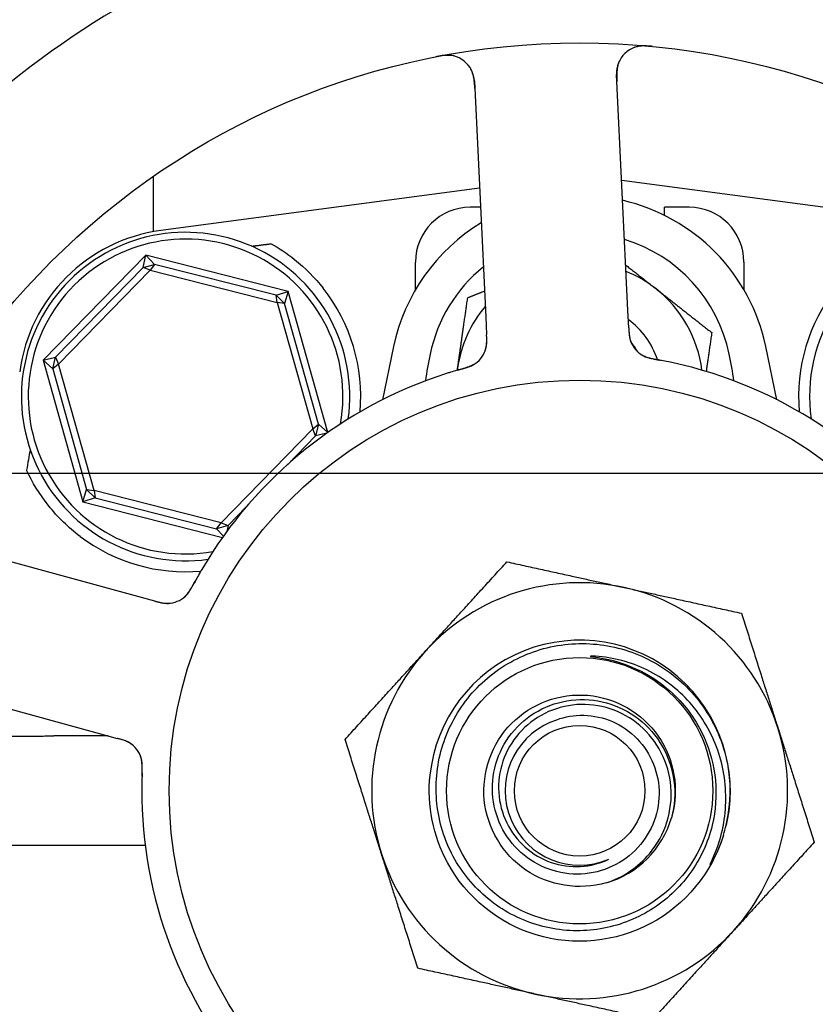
# Model space of a CAD drawing. Header units: inches. Extents: x 36 to 1719, y -84 to 1122.
# Tile 536 of 550: x 1038.83 to 1040.65, y 893.78 to 896.03. Entities that reach past the tile are written whole.
import ezdxf

# ---------------------------------------------------------------- set-up
doc = ezdxf.new("R2010")
doc.units = ezdxf.units.IN
doc.header["$LTSCALE"] = 48
doc.header["$MEASUREMENT"] = 0
doc.layers.add('Dimension (ANSI)', color=7, linetype='Continuous', lineweight=25)
doc.layers.add('Visible (ANSI)', color=7, linetype='Continuous', lineweight=30)
doc.styles.add('Note Text (ANSI)', font='tahoma.ttf')
doc.dimstyles.new('Architectural (ANSI)', dxfattribs={"dimscale": 48, "dimtxt": 0.125, "dimasz": 0.098425, "dimexe": 0.125, "dimexo": 0.0625, "dimgap": 0.031496, "dimtad": 0, "dimtih": 1, "dimtoh": 1, "dimdec": 4, "dimrnd": 1e-08, "dimzin": 3, "dimdsep": 46, "dimlunit": 4, "dimtxsty": 'Note Text (ANSI)', "dimcen": 0.09, "dimdle": 0.393701, "dimclrd": 256, "dimclre": 256, "dimclrt": 256, "dimadec": 0, "dimazin": 3, "dimtfac": 0.96, "dimtofl": 0, "dimtmove": 0, "dimatfit": 3, "dimfxl": 1, "dimfrac": 2, "dimtolj": 1, "dimtzin": 12, "dimlwd": -1, "dimlwe": -1, "dimarcsym": 0})

# ---------------------------------------------------------------- blocks, each defined once
blk = doc.blocks.new('*D17')
at = {"layer": 'Defpoints', "color": 0, "transparency": 16777216}
for p in [(1025.9177, 894.9914), (1025.9177, 762.9914), (1114.1195, 762.9914)]:
    blk.add_point(p, dxfattribs=at)
at = {"layer": 'Dimension (ANSI)', "transparency": 16777216}
for p, q in [((1028.9177, 894.9914), (1120.1195, 894.9914)), ((1114.1195, 890.267), (1114.1195, 833.6261)), ((1114.1195, 767.7158), (1114.1195, 824.3567)), ((1028.9177, 762.9914), (1120.1195, 762.9914))]:
    blk.add_line(p, q, dxfattribs=at)
for points in [[(1113.3321, 890.267), (1114.9069, 890.267), (1114.1195, 894.9914)], [(1113.3321, 767.7158), (1114.9069, 767.7158), (1114.1195, 762.9914)]]:
    blk.add_solid(points, dxfattribs=at)
at = {"layer": 'Dimension (ANSI)', "transparency": 16777216, "insert": (1104.0215, 832.1143), "char_height": 6, "attachment_point": 1, "style": 'Note Text (ANSI)'}
blk.add_mtext('\\A1;11\'-0"', dxfattribs=at)

msp = doc.modelspace()

# ---------------------------------------------------------------- linework, layer by layer
at = {"layer": 'Visible (ANSI)'}
for p, q in [((1039.86801, 895.8863), (1039.89381, 895.34759)), ((1040.21844, 895.36314), (1040.19264, 895.90185)), ((1039.13452, 895.66903), (1039.13452, 895.54262)), ((1041.06493, 895.5453), (1040.20423, 895.65987)), ((1039.8797, 895.64222), (1039.15161, 895.5453)), ((1039.88179, 895.59858), (1039.85827, 895.59858)), ((1040.30202, 895.58003), (1040.30202, 895.59858)), ((1040.35827, 895.59858), (1040.30202, 895.59858)), ((1039.11741, 895.48945), (1038.88307, 895.24923)), ((1039.11138, 895.46089), (1039.11741, 895.48945)), ((1039.11741, 895.48945), (1039.13743, 895.46822)), ((1039.44261, 895.40661), (1039.11741, 895.48945)), ((1039.11138, 895.46089), (1038.91147, 895.25596)), ((1038.91804, 895.24032), (1039.12718, 895.45471)), ((1039.11138, 895.46089), (1039.13743, 895.46822)), ((1039.12718, 895.45471), (1039.11138, 895.46089)), ((1039.13743, 895.46822), (1039.12718, 895.45471)), ((1039.12718, 895.45471), (1039.41741, 895.38078)), ((1039.41487, 895.39756), (1039.13743, 895.46822)), ((1039.73327, 895.41037), (1039.73327, 895.47358)), ((1040.48327, 895.47358), (1040.48327, 895.41037)), ((1039.41487, 895.39756), (1039.44261, 895.40661)), ((1039.41487, 895.39756), (1039.43424, 895.37866)), ((1039.41741, 895.38078), (1039.41487, 895.39756)), ((1039.44261, 895.40661), (1039.43424, 895.37866)), ((1039.53321, 895.08451), (1039.44261, 895.40661)), ((1039.43424, 895.37866), (1039.41741, 895.38078)), ((1039.41741, 895.38078), (1039.49851, 895.09247)), ((1039.51176, 895.10306), (1039.43424, 895.37866)), ((1040.22034, 895.3233), (1040.21844, 895.36314)), ((1039.89381, 895.34759), (1039.89572, 895.30773)), ((1039.68336, 895.28095), (1039.65768, 895.15913)), ((1040.55886, 895.15913), (1040.53319, 895.28095)), ((1038.88307, 895.24923), (1038.91147, 895.25596)), ((1038.90479, 895.22974), (1038.91147, 895.25596)), ((1038.91147, 895.25596), (1038.91804, 895.24032)), ((1038.90479, 895.22974), (1038.88307, 895.24923)), ((1038.88307, 895.24923), (1038.97394, 894.92618)), ((1038.91804, 895.24032), (1038.90479, 895.22974)), ((1038.90479, 895.22974), (1038.9823, 894.95414)), ((1038.99913, 894.95201), (1038.91804, 895.24032)), ((1039.49851, 895.09247), (1039.51176, 895.10306)), ((1039.51176, 895.10306), (1039.50508, 895.07683)), ((1039.51176, 895.10306), (1039.53277, 895.0842)), ((1039.49851, 895.09247), (1039.28937, 894.87809)), ((1039.4415, 895.01166), (1039.50508, 895.07683)), ((1039.50508, 895.07683), (1039.49851, 895.09247)), ((1039.53106, 895.08299), (1039.50508, 895.07683)), ((1038.97394, 894.92618), (1038.9823, 894.95414)), ((1038.9823, 894.95414), (1038.99913, 894.95201)), ((1039.00168, 894.93524), (1038.9823, 894.95414)), ((1038.99913, 894.95201), (1039.00168, 894.93524)), ((1039.28937, 894.87809), (1038.99913, 894.95201)), ((1039.00168, 894.93524), (1038.97394, 894.92618)), ((1038.97394, 894.92618), (1039.29266, 894.845)), ((1039.00168, 894.93524), (1039.27911, 894.86457)), ((1039.30516, 894.8719), (1039.34672, 894.9145)), ((1039.27911, 894.86457), (1039.28937, 894.87809)), ((1039.30516, 894.8719), (1039.27911, 894.86457)), ((1039.28937, 894.87809), (1039.30516, 894.8719)), ((1039.30516, 894.8719), (1039.30231, 894.85836)), ((1039.09926, 894.71008), (1038.57894, 894.85201)), ((1039.29478, 894.84797), (1039.27911, 894.86457)), ((1039.13773, 894.69958), (1039.09926, 894.71008)), ((1038.49341, 894.53847), (1039.01373, 894.39654)), ((1039.01373, 894.39654), (1039.05223, 894.38603)), ((1038.70202, 894.3914), (1038.87563, 894.3914)), ((1039.03155, 894.39168), (1038.90773, 894.39168)), ((1038.87563, 894.1414), (1038.70202, 894.1414)), ((1039.11615, 894.14112), (1038.90773, 894.14112))]:
    msp.add_line(p, q, dxfattribs=at)
for radius in [1.7075, 0.9375, 0.30408, 0.14917]:
    msp.add_circle((1040.10827, 894.2664), radius, dxfattribs=at)
for centre, radius, start, end in [((1040.10827, 894.2664), 2.075, 30.99965, 82.48395), ((1040.10827, 894.2664), 2.075, 102.99965, 154.48395), ((1040.25507, 895.90484), 0.0625, 84.88035, 182.7418), ((1039.80558, 895.88331), 0.0625, 2.7418, 100.60325), ((1040.10827, 895.1914), 0.43425, 11.9007, 76.93978), ((1039.85827, 895.47358), 0.125, 90, 180), ((1040.35827, 895.47358), 0.125, 0, 90), ((1039.2011, 895.17358), 0.375, 97.58266, 172.41734), ((1040.10827, 895.1914), 0.43425, 121.17296, 168.0993), ((1039.20827, 895.1664), 0.375, 352.17396, 277.82604), ((1039.20827, 895.1664), 0.35938, 350.02465, 279.97535), ((1040.10827, 895.1914), 0.34909, 11.9007, 72.94151), ((1041.00827, 895.1664), 0.375, 306.768, 187.82604), ((1040.10827, 895.1914), 0.34909, 129.05816, 168.0993), ((1040.10827, 895.1914), 0.2815, 51.86636, 67.90218), ((1039.20827, 895.1664), 0.4, 355.00108, 38.18136), ((1040.10827, 895.1914), 0.2815, 7.18473, 51.86636), ((1041.00827, 895.1664), 0.4, 141.81864, 184.99892), ((1040.10827, 895.1914), 0.2815, 140.00252, 171.86636), ((1040.10827, 895.1914), 0.18733, 18.39093, 53.59902), ((1039.83386, 895.29285), 0.0625, 305.2706, 346.30345), ((1040.28334, 895.31438), 0.0625, 200.31583, 240.22862), ((1040.10827, 895.1914), 0.1535, 30.06048, 40.05875), ((1040.10827, 895.1914), 0.2815, 171.86636, 172.81527), ((1040.10827, 894.2664), 1, 35.83299, 77.65061), ((1040.10827, 894.2664), 1, 107.83299, 149.65061), ((1039.20827, 895.1664), 0.4, 232.97261, 274.99892), ((1040.10827, 894.2664), 0.475, 77.64769, 137.64769), ((1040.10827, 894.2664), 0.475, 17.64769, 77.64769), ((1039.16569, 894.75674), 0.0625, 272.31583, 312.22862), ((1040.10827, 894.2664), 0.34375, 346.81176, 174.08625), ((1040.10827, 894.2664), 0.34375, 346.81176, 174.08625), ((1040.10827, 894.2664), 0.475, 137.64769, 197.64769), ((1040.10827, 894.2664), 0.17, 112.97308, 292.97308), ((1040.10827, 894.2664), 0.475, 317.64769, 17.64769), ((1039.04726, 894.3226), 0.0625, 17.2706, 58.30345), ((1040.10827, 894.2664), 1, 179.83299, 221.65061), ((1040.10827, 894.2664), 0.21875, 286.09118, 343.65421), ((1040.10827, 894.2664), 0.34375, 342.85926, 346.81176), ((1040.10827, 894.2664), 0.475, 197.64769, 257.64769), ((1040.10827, 894.2664), 0.475, 257.64769, 317.64769)]:
    msp.add_arc(centre, radius, start, end, dxfattribs=at)
msp.add_ellipse((1038.61032, 892.15657), major_axis=(0.57653, 4.33091), ratio=0.0429148, start_param=0.8462542, end_param=0.8607442, dxfattribs=at)
for points, knots in [([(1040.27491, 895.96575), (1040.27409, 895.96583), (1040.27329, 895.96591), (1040.26988, 895.96623), (1040.26718, 895.96645), (1040.26218, 895.96673), (1040.25988, 895.9668), (1040.25486, 895.96684), (1040.25208, 895.96675), (1040.24766, 895.96644), (1040.24586, 895.96625), (1040.24249, 895.96578), (1040.24092, 895.96549), (1040.23784, 895.96481), (1040.23635, 895.96441), (1040.23454, 895.96385), (1040.23401, 895.96367), (1040.23359, 895.96353)], [0, 0, 0, 0, 0.00673636, 0.00673636, 0.02806078, 0.02806078, 0.0453371, 0.0453371, 0.06652159, 0.06652159, 0.08352225, 0.08352225, 0.101589, 0.101589, 0.12223492, 0.12223492, 0.13206643, 0.13206643, 0.13206643, 0.13206643]), ([(1039.82124, 895.94382), (1039.82069, 895.94395), (1039.81999, 895.9441), (1039.81754, 895.94459), (1039.81558, 895.94489), (1039.81153, 895.94522), (1039.80972, 895.94531), (1039.80534, 895.94533), (1039.80262, 895.94523), (1039.7975, 895.94483), (1039.79505, 895.94456), (1039.79, 895.94387), (1039.78736, 895.94343), (1039.78321, 895.94267), (1039.78164, 895.94237), (1039.78004, 895.94205)], [0.10313051, 0.10313051, 0.10313051, 0.10313051, 0.11603194, 0.11603194, 0.14472132, 0.14472132, 0.16305353, 0.16305353, 0.18481803, 0.18481803, 0.20320409, 0.20320409, 0.22373688, 0.22373688, 0.23709216, 0.23709216, 0.23709216, 0.23709216]), ([(1040.19851, 895.93144), (1040.19824, 895.93083), (1040.19791, 895.93007), (1040.19666, 895.92693), (1040.19587, 895.92456), (1040.19432, 895.91784), (1040.19365, 895.91356), (1040.19303, 895.90521), (1040.19294, 895.90125), (1040.19302, 895.89536), (1040.19307, 895.89359), (1040.19322, 895.88971), (1040.19332, 895.88756), (1040.19342, 895.88545)], [0.11682073, 0.11682073, 0.11682073, 0.11682073, 0.13209763, 0.13209763, 0.17640845, 0.17640845, 0.22121697, 0.22121697, 0.25582457, 0.25582457, 0.27005755, 0.27005755, 0.2865375, 0.2865375, 0.2865375, 0.2865375]), ([(1039.8688, 895.86983), (1039.86877, 895.87045), (1039.86874, 895.87107), (1039.86864, 895.87311), (1039.86857, 895.87453), (1039.86818, 895.88128), (1039.86772, 895.88645), (1039.86653, 895.89455), (1039.86585, 895.89789), (1039.86363, 895.90618), (1039.8616, 895.91096), (1039.85993, 895.91414), (1039.85976, 895.91445), (1039.85961, 895.91473)], [0, 0, 0, 0, 0.00480624, 0.00480624, 0.01589597, 0.01589597, 0.05833406, 0.05833406, 0.09384639, 0.09384639, 0.15340885, 0.15340885, 0.16065924, 0.16065924, 0.16065924, 0.16065924]), ([(1039.40385, 895.51532), (1039.42168, 895.50533), (1039.4399, 895.49327), (1039.48129, 895.46033), (1039.50378, 895.43772), (1039.5227, 895.41366)], [0.52955844, 0.52955844, 0.52955844, 0.52955844, 0.6981502, 0.6981502, 0.92955653, 0.92955653, 0.92955653, 0.92955653]), ([(1040.22035, 895.32313), (1040.2204, 895.32217), (1040.22045, 895.32118), (1040.22054, 895.31928), (1040.22059, 895.31835), (1040.22074, 895.31564), (1040.22085, 895.31392), (1040.22106, 895.31114), (1040.22115, 895.31003), (1040.22157, 895.30583), (1040.22197, 895.3032), (1040.22275, 895.29922), (1040.22324, 895.29725), (1040.22414, 895.29435), (1040.22441, 895.29357), (1040.22482, 895.29243), (1040.22498, 895.29199), (1040.22506, 895.2918), (1040.22507, 895.29178), (1040.22507, 895.29178)], [0, 0, 0, 0, 0.00805947, 0.00805947, 0.01607833, 0.01607833, 0.0318321, 0.0318321, 0.04288224, 0.04288224, 0.07619177, 0.07619177, 0.108399, 0.108399, 0.12047641, 0.12047641, 0.12953115, 0.12953115, 0.13163232, 0.13163232, 0.13163232, 0.13163232]), ([(1039.89251, 895.27125), (1039.8926, 895.27152), (1039.8927, 895.2718), (1039.89307, 895.2729), (1039.89335, 895.27378), (1039.89407, 895.27633), (1039.89449, 895.27807), (1039.8955, 895.28332), (1039.8959, 895.28706), (1039.89618, 895.29384), (1039.89615, 895.29694), (1039.89606, 895.2999)], [0.094581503, 0.094581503, 0.094581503, 0.094581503, 0.09763667, 0.09763667, 0.105884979, 0.105884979, 0.120706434, 0.120706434, 0.149461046, 0.149461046, 0.17255876, 0.17255876, 0.17255876, 0.17255876]), ([(1039.89435, 895.27709), (1039.89435, 895.27709), (1039.89435, 895.2771), (1039.89435, 895.27713), (1039.89437, 895.2772), (1039.89445, 895.27752), (1039.89453, 895.27782), (1039.89486, 895.27926), (1039.89526, 895.28117), (1039.89563, 895.28388), (1039.89571, 895.28457), (1039.89611, 895.28839), (1039.89623, 895.29177), (1039.89613, 895.29771), (1039.89608, 895.29957), (1039.89596, 895.30248), (1039.89592, 895.30349), (1039.89582, 895.30555), (1039.89577, 895.30662), (1039.89572, 895.30766)], [0.05598665, 0.05598665, 0.05598665, 0.05598665, 0.056873, 0.056873, 0.06006969, 0.06006969, 0.06858048, 0.06858048, 0.09786866, 0.09786866, 0.10758076, 0.10758076, 0.14991048, 0.14991048, 0.16694481, 0.16694481, 0.17567446, 0.17567446, 0.18444701, 0.18444701, 0.18444701, 0.18444701]), ([(1040.22078, 895.315), (1040.22085, 895.31396), (1040.22093, 895.3129), (1040.22129, 895.30876), (1040.22168, 895.3056), (1040.22276, 895.2997), (1040.22346, 895.29689), (1040.22481, 895.29264), (1040.2254, 895.29105), (1040.22627, 895.28895), (1040.22654, 895.28832), (1040.22687, 895.28761), (1040.22693, 895.28748), (1040.22698, 895.28736)], [0.016833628, 0.016833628, 0.016833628, 0.016833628, 0.024996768, 0.024996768, 0.048690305, 0.048690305, 0.071674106, 0.071674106, 0.086017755, 0.086017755, 0.092484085, 0.092484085, 0.093980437, 0.093980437, 0.093980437, 0.093980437]), ([(1040.24693, 895.26358), (1040.24737, 895.26328), (1040.24783, 895.26297), (1040.24913, 895.26215), (1040.25003, 895.26161), (1040.25158, 895.26077), (1040.252, 895.26056), (1040.25366, 895.25972), (1040.25513, 895.25903), (1040.25835, 895.25772), (1040.25999, 895.2571), (1040.26311, 895.25605), (1040.26448, 895.25561), (1040.2684, 895.25445), (1040.2712, 895.25371), (1040.27645, 895.25246), (1040.27893, 895.25192), (1040.28459, 895.25076), (1040.28778, 895.25016), (1040.29174, 895.24942), (1040.29251, 895.24928), (1040.29327, 895.24914)], [0.13529989, 0.13529989, 0.13529989, 0.13529989, 0.15041637, 0.15041637, 0.17862377, 0.17862377, 0.18801437, 0.18801437, 0.21370501, 0.21370501, 0.23365387, 0.23365387, 0.24706173, 0.24706173, 0.26969876, 0.26969876, 0.28871805, 0.28871805, 0.31389266, 0.31389266, 0.3199487, 0.3199487, 0.3199487, 0.3199487]), ([(1040.25156, 895.26055), (1040.25156, 895.26055), (1040.25162, 895.26051), (1040.25196, 895.26032), (1040.25237, 895.26008), (1040.25353, 895.25947), (1040.25434, 895.25905), (1040.25689, 895.25785), (1040.25886, 895.25703), (1040.26259, 895.25572), (1040.2642, 895.25521), (1040.26717, 895.25438), (1040.26846, 895.25404), (1040.27192, 895.25319), (1040.27417, 895.2527), (1040.27884, 895.25177), (1040.2813, 895.25132), (1040.28421, 895.2508), (1040.28475, 895.2507), (1040.28529, 895.25061)], [0.07093315, 0.07093315, 0.07093315, 0.07093315, 0.07636583, 0.07636583, 0.08666451, 0.08666451, 0.09983228, 0.09983228, 0.12422953, 0.12422953, 0.14000404, 0.14000404, 0.15098747, 0.15098747, 0.16837574, 0.16837574, 0.18725582, 0.18725582, 0.19162474, 0.19162474, 0.19162474, 0.19162474]), ([(1040.32215, 895.24326), (1040.31276, 895.24531), (1040.30103, 895.24769), (1040.29142, 895.24948), (1040.28922, 895.24989), (1040.2872, 895.25026), (1040.28538, 895.25059)], [0, 0, 0, 0, 0.41999651, 0.41999651, 0.41999651, 0.51583384, 0.51583384, 0.51583384, 0.51583384]), ([(1039.83804, 895.22919), (1039.83035, 895.22702), (1039.81951, 895.22385), (1039.81003, 895.22089), (1039.80725, 895.22002), (1039.80457, 895.21917), (1039.80203, 895.21835)], [0.48416631, 0.48416631, 0.48416631, 0.48416631, 0.88318571, 0.88318571, 0.88318571, 1, 1, 1, 1]), ([(1039.83024, 895.22697), (1039.83338, 895.22788), (1039.8365, 895.22877), (1039.84222, 895.23048), (1039.84483, 895.23129), (1039.84967, 895.2329), (1039.85194, 895.23371), (1039.85563, 895.2351), (1039.85713, 895.2357), (1039.86039, 895.23706), (1039.86205, 895.23782), (1039.865, 895.23925), (1039.86627, 895.23993), (1039.86915, 895.24156), (1039.87054, 895.24246), (1039.8729, 895.24412), (1039.87394, 895.24492), (1039.8748, 895.24562)], [0, 0, 0, 0, 0.02532917, 0.02532917, 0.0459278, 0.0459278, 0.06431611, 0.06431611, 0.0780154, 0.0780154, 0.09688899, 0.09688899, 0.11755371, 0.11755371, 0.15067697, 0.15067697, 0.17984281, 0.17984281, 0.17984281, 0.17984281]), ([(1039.83805, 895.22919), (1039.83892, 895.22944), (1039.83978, 895.22968), (1039.84153, 895.23017), (1039.84241, 895.23042), (1039.84563, 895.23134), (1039.84802, 895.23206), (1039.85269, 895.23358), (1039.85501, 895.2344), (1039.85845, 895.23575), (1039.85973, 895.23628), (1039.86268, 895.23761), (1039.86422, 895.23838), (1039.86653, 895.23966), (1039.86743, 895.24019), (1039.86915, 895.24127), (1039.86995, 895.24182), (1039.87055, 895.24224), (1039.87065, 895.24231), (1039.87065, 895.24231)], [0, 0, 0, 0, 0.00712604, 0.00712604, 0.01419238, 0.01419238, 0.03284312, 0.03284312, 0.05207098, 0.05207098, 0.06472354, 0.06472354, 0.08419423, 0.08419423, 0.09866358, 0.09866358, 0.11516786, 0.11516786, 0.12167905, 0.12167905, 0.12167905, 0.12167905]), ([(1038.96739, 894.84706), (1038.94083, 894.86709), (1038.91592, 894.89139), (1038.8744, 894.94357), (1038.85784, 894.97149), (1038.84568, 894.99751), (1038.84544, 894.99802), (1038.8452, 894.99854)], [2.42631307, 2.42631307, 2.42631307, 2.42631307, 2.67966435, 2.67966435, 2.93613641, 2.93613641, 2.94128789, 2.94128789, 2.94128789, 2.94128789]), ([(1039.24531, 894.77167), (1039.24046, 894.76338), (1039.23457, 894.75296), (1039.2299, 894.74437), (1039.22883, 894.74241), (1039.22786, 894.7406), (1039.22698, 894.73897)], [0, 0, 0, 0, 0.41999651, 0.41999651, 0.41999651, 0.51583384, 0.51583384, 0.51583384, 0.51583384]), ([(1039.20275, 894.70642), (1039.20317, 894.70674), (1039.2036, 894.70709), (1039.20478, 894.70806), (1039.20558, 894.70876), (1039.20685, 894.70997), (1039.20719, 894.7103), (1039.2085, 894.71162), (1039.2096, 894.71281), (1039.21185, 894.71546), (1039.21294, 894.71683), (1039.21491, 894.71947), (1039.21575, 894.72064), (1039.21806, 894.72401), (1039.21963, 894.72645), (1039.22244, 894.73106), (1039.22372, 894.73325), (1039.22657, 894.73827), (1039.22813, 894.74112), (1039.23005, 894.74465), (1039.23043, 894.74534), (1039.2308, 894.74603)], [0.13529988, 0.13529988, 0.13529988, 0.13529988, 0.1504163, 0.1504163, 0.17862375, 0.17862375, 0.18801437, 0.18801437, 0.21370501, 0.21370501, 0.23365386, 0.23365386, 0.24706172, 0.24706172, 0.26969875, 0.26969875, 0.28871804, 0.28871804, 0.31389264, 0.31389264, 0.31994869, 0.31994869, 0.31994869, 0.31994869]), ([(1039.20706, 894.70988), (1039.20706, 894.70988), (1039.20711, 894.70993), (1039.2074, 894.71019), (1039.20775, 894.71051), (1039.2087, 894.71142), (1039.20934, 894.71206), (1039.21127, 894.71412), (1039.21266, 894.71574), (1039.21506, 894.71888), (1039.21604, 894.72025), (1039.21775, 894.72282), (1039.21848, 894.72394), (1039.22035, 894.72697), (1039.22151, 894.72896), (1039.22384, 894.73311), (1039.22502, 894.73531), (1039.22642, 894.73792), (1039.22668, 894.7384), (1039.22694, 894.73889)], [0.07093315, 0.07093315, 0.07093315, 0.07093315, 0.07636583, 0.07636583, 0.08666451, 0.08666451, 0.09983227, 0.09983227, 0.12422952, 0.12422952, 0.14000403, 0.14000403, 0.15098747, 0.15098747, 0.16837574, 0.16837574, 0.18725581, 0.18725581, 0.19162474, 0.19162474, 0.19162474, 0.19162474]), ([(1039.13789, 894.69954), (1039.13883, 894.69929), (1039.13978, 894.69903), (1039.14161, 894.69853), (1039.14251, 894.69829), (1039.14513, 894.69759), (1039.14681, 894.69716), (1039.14952, 894.69651), (1039.1506, 894.69626), (1039.15473, 894.69535), (1039.15735, 894.69492), (1039.16137, 894.69443), (1039.16341, 894.69429), (1039.16644, 894.69425), (1039.16726, 894.69426), (1039.16848, 894.6943), (1039.16894, 894.69432), (1039.16915, 894.69433), (1039.16917, 894.69434), (1039.16917, 894.69434)], [0, 0, 0, 0, 0.00805947, 0.00805947, 0.01607833, 0.01607833, 0.0318321, 0.0318321, 0.04288224, 0.04288224, 0.07619177, 0.07619177, 0.108399, 0.108399, 0.1204764, 0.1204764, 0.12953115, 0.12953115, 0.13163232, 0.13163232, 0.13163232, 0.13163232]), ([(1039.14576, 894.69744), (1039.14677, 894.69718), (1039.1478, 894.69693), (1039.15185, 894.69599), (1039.15498, 894.69539), (1039.16093, 894.69459), (1039.16381, 894.69438), (1039.16827, 894.69436), (1039.16996, 894.69442), (1039.17223, 894.6946), (1039.17292, 894.69467), (1039.17369, 894.69476), (1039.17383, 894.69478), (1039.17397, 894.69479)], [0.01683363, 0.01683363, 0.01683363, 0.01683363, 0.024996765, 0.024996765, 0.048690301, 0.048690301, 0.071674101, 0.071674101, 0.086017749, 0.086017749, 0.092484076, 0.092484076, 0.093980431, 0.093980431, 0.093980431, 0.093980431]), ([(1040.39229, 894.38866), (1040.40634, 894.35747), (1040.41513, 894.32416), (1040.42151, 894.25585), (1040.419, 894.2213), (1040.40132, 894.14816), (1040.38404, 894.11072), (1040.33598, 894.04433), (1040.30558, 894.01608), (1040.23546, 893.97263), (1040.19635, 893.95794), (1040.11446, 893.94428), (1040.07244, 893.94554), (1039.99098, 893.96412), (1039.95234, 893.98136), (1039.8836, 894.02978), (1039.85421, 894.06059), (1039.80872, 894.13194), (1039.79313, 894.17185), (1039.77804, 894.25565), (1039.77878, 894.29876), (1039.79675, 894.38253), (1039.81391, 894.42237), (1039.86265, 894.49349), (1039.89384, 894.52402), (1039.96637, 894.5716), (1040.00707, 894.5881), (1040.09275, 894.60467), (1040.13694, 894.60449), (1040.22302, 894.58718), (1040.26407, 894.57013), (1040.33758, 894.52114), (1040.36927, 894.48959), (1040.39405, 894.45286)], [-5.0704915, -5.0704915, -5.0704915, -5.0704915, -4.8092414, -4.8092414, -4.5465572, -4.5465572, -4.2346915, -4.2346915, -3.9208419, -3.9208419, -3.6050086, -3.6050086, -3.2871921, -3.2871921, -2.9673924, -2.9673924, -2.64561, -2.64561, -2.321845, -2.321845, -1.9960977, -1.9960977, -1.6683683, -1.6683683, -1.3386572, -1.3386572, -1.0069646, -1.0069646, -0.6732907, -0.6732907, -0.3376357, -0.3376357, 0, 0, 0, 0]), ([(1040.14472, 894.57345), (1040.1394, 894.5738), (1040.13539, 894.57384), (1040.13344, 894.57368), (1040.13316, 894.57365), (1040.13292, 894.57359), (1040.13286, 894.57357), (1040.1328, 894.57354), (1040.13279, 894.57353), (1040.13276, 894.57351), (1040.13276, 894.57351), (1040.13275, 894.57349), (1040.13275, 894.57348), (1040.13275, 894.57346), (1040.13276, 894.57346), (1040.13277, 894.57343), (1040.13279, 894.57342), (1040.13286, 894.57337), (1040.13296, 894.57333), (1040.13336, 894.5732), (1040.13375, 894.57312), (1040.1356, 894.57275), (1040.13815, 894.57239), (1040.1518, 894.57042), (1040.17607, 894.56714), (1040.20585, 894.55714)], [-0.37606241, -0.37606241, -0.37606241, -0.37606241, -0.30741129, -0.30741129, -0.29779295, -0.29779295, -0.29494673, -0.29494673, -0.2937317, -0.2937317, -0.29301265, -0.29301265, -0.29238719, -0.29238719, -0.29165629, -0.29165629, -0.29047649, -0.29047649, -0.28622321, -0.28622321, -0.27736006, -0.27736006, -0.23942142, -0.23942142, 0, 0, 0, 0]), ([(1040.41183, 894.11055), (1040.42919, 894.14884), (1040.43932, 894.19001), (1040.44386, 894.27514), (1040.43779, 894.31833), (1040.40953, 894.39911), (1040.38792, 894.43601), (1040.33219, 894.49873), (1040.29885, 894.52414), (1040.22498, 894.56022), (1040.18531, 894.57083), (1040.14472, 894.57345)], [-1.5992336, -1.5992336, -1.5992336, -1.5992336, -1.2791425, -1.2791425, -0.9499666, -0.9499666, -0.6270496, -0.6270496, -0.3103934, -0.3103934, 0, 0, 0, 0]), ([(1040.20585, 894.55714), (1040.22543, 894.55057), (1040.24427, 894.54214), (1040.28325, 894.51987), (1040.30282, 894.50545), (1040.35087, 894.46056), (1040.37523, 894.4265), (1040.39229, 894.38866)], [-0.65841937, -0.65841937, -0.65841937, -0.65841937, -0.50117447, -0.50117447, -0.31635325, -0.31635325, 0, 0, 0, 0]), ([(1040.1689, 894.05622), (1040.10744, 894.03849), (1040.03832, 894.04949), (1039.9854, 894.08542), (1039.93248, 894.12135), (1039.89675, 894.18153), (1039.89055, 894.24519), (1039.88435, 894.30885), (1039.90779, 894.37479), (1039.95278, 894.42026), (1039.99776, 894.46572), (1040.06344, 894.48985), (1040.12716, 894.48433), (1040.19088, 894.47881), (1040.25142, 894.44374), (1040.28791, 894.39122), (1040.32441, 894.3387), (1040.33615, 894.26973), (1040.31911, 894.2081), (1040.31881, 894.20701), (1040.3185, 894.20592), (1040.31818, 894.20484)], [16.9979155, 16.9979155, 16.9979155, 16.9979155, 17.8752194, 17.8752194, 17.8752194, 18.7524691, 18.7524691, 18.7524691, 19.6296647, 19.6296647, 19.6296647, 20.5068064, 20.5068064, 20.5068064, 21.3838943, 21.3838943, 21.3838943, 22.2609286, 22.2609286, 22.2609286, 22.2764365, 22.2764365, 22.2764365, 22.2764365]), ([(1040.04192, 894.42291), (1040.06049, 894.43153), (1040.08047, 894.43673), (1040.1234, 894.44), (1040.14602, 894.43727), (1040.18924, 894.42323), (1040.20938, 894.41196), (1040.24446, 894.38217), (1040.25898, 894.36386), (1040.28036, 894.32245), (1040.28691, 894.29971), (1040.29099, 894.25271), (1040.28837, 894.2289), (1040.2741, 894.18332), (1040.26249, 894.16204), (1040.23159, 894.12487), (1040.21253, 894.10941), (1040.16931, 894.08651), (1040.14552, 894.07938), (1040.09626, 894.07457), (1040.07126, 894.07705), (1040.02332, 894.09149), (1040.00087, 894.10343), (1039.96157, 894.13538), (1039.94517, 894.15517), (1039.92069, 894.20017), (1039.91295, 894.225), (1039.90735, 894.2765), (1039.90966, 894.30269), (1039.92422, 894.35301), (1039.93644, 894.37663), (1039.9694, 894.41809), (1039.9899, 894.43547), (1040.03665, 894.46157), (1040.06249, 894.46995), (1040.11623, 894.47639), (1040.14361, 894.47429), (1040.19632, 894.45967), (1040.22111, 894.44719), (1040.26477, 894.41328), (1040.28315, 894.3921), (1040.31093, 894.34364), (1040.31996, 894.31678), (1040.32732, 894.26082), (1040.32545, 894.23225), (1040.31818, 894.20483)], [-4.2480515, -4.2480515, -4.2480515, -4.2480515, -4.0909216, -4.0909216, -3.9177275, -3.9177275, -3.7423694, -3.7423694, -3.5648477, -3.5648477, -3.385163, -3.385163, -3.2033156, -3.2033156, -3.0193061, -3.0193061, -2.8331349, -2.8331349, -2.6448024, -2.6448024, -2.4543091, -2.4543091, -2.2616553, -2.2616553, -2.0668416, -2.0668416, -1.8698684, -1.8698684, -1.6707361, -1.6707361, -1.469445, -1.469445, -1.2659958, -1.2659958, -1.0603886, -1.0603886, -0.8526241, -0.8526241, -0.6427026, -0.6427026, -0.4306244, -0.4306244, -0.2163901, -0.2163901, 0, 0, 0, 0]), ([(1040.1689, 894.05622), (1040.18813, 894.0625), (1040.20639, 894.07141), (1040.23974, 894.09394), (1040.2547, 894.10739), (1040.28544, 894.14401), (1040.299, 894.16856), (1040.31573, 894.22114), (1040.31888, 894.24861), (1040.31442, 894.30283), (1040.30699, 894.32907), (1040.28259, 894.37683), (1040.26598, 894.39796), (1040.22582, 894.43234), (1040.20276, 894.44537), (1040.15328, 894.46164), (1040.12738, 894.46487), (1040.0762, 894.46115), (1040.0514, 894.45438), (1040.00617, 894.43181), (1039.98612, 894.41635), (1039.9534, 894.37884), (1039.94093, 894.35725), (1039.92519, 894.31084), (1039.92194, 894.28652), (1039.925, 894.23838), (1039.93114, 894.21503), (1039.95196, 894.17237), (1039.9663, 894.15343), (1040.00121, 894.12242), (1040.02135, 894.11056), (1040.06471, 894.09544), (1040.08746, 894.09219), (1040.13254, 894.09467), (1040.15443, 894.10023), (1040.17462, 894.10988)], [-3.1722778, -3.1722778, -3.1722778, -3.1722778, -3.0186699, -3.0186699, -2.8665315, -2.8665315, -2.6554083, -2.6554083, -2.4471425, -2.4471425, -2.2417348, -2.2417348, -2.0391858, -2.0391858, -1.8394961, -1.8394961, -1.6426663, -1.6426663, -1.4486971, -1.4486971, -1.2575891, -1.2575891, -1.0693429, -1.0693429, -0.8839593, -0.8839593, -0.7014387, -0.7014387, -0.5217818, -0.5217818, -0.3449893, -0.3449893, -0.1710619, -0.1710619, 0, 0, 0, 0]), ([(1040.39405, 894.45286), (1040.4076, 894.43278), (1040.41893, 894.41129), (1040.43694, 894.36592), (1040.44349, 894.34214), (1040.45436, 894.27468), (1040.45287, 894.2305), (1040.44296, 894.18797)], [-0.70402922, -0.70402922, -0.70402922, -0.70402922, -0.51973951, -0.51973951, -0.33275492, -0.33275492, 0, 0, 0, 0]), ([(1038.8901, 894.3915), (1038.89426, 894.39156), (1038.8987, 894.39164), (1038.90426, 894.39167), (1038.90496, 894.39167), (1038.90602, 894.39167), (1038.9064, 894.39167), (1038.90701, 894.39168), (1038.90724, 894.39168), (1038.90756, 894.39168), (1038.90765, 894.39168), (1038.90773, 894.39168)], [0.027184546, 0.027184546, 0.027184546, 0.027184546, 0.056924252, 0.056924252, 0.061161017, 0.061161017, 0.063446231, 0.063446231, 0.064876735, 0.064876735, 0.065401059, 0.065401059, 0.065401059, 0.065401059]), ([(1039.08094, 894.37526), (1039.08094, 894.37526), (1039.08093, 894.37526), (1039.0809, 894.37528), (1039.08084, 894.37532), (1039.08057, 894.3755), (1039.0803, 894.37566), (1039.07904, 894.37642), (1039.07734, 894.37739), (1039.07488, 894.37858), (1039.07425, 894.37887), (1039.07074, 894.38043), (1039.06756, 894.38159), (1039.06188, 894.38334), (1039.0601, 894.38385), (1039.05729, 894.38464), (1039.05631, 894.38491), (1039.05433, 894.38546), (1039.0533, 894.38574), (1039.05229, 894.38602)], [0.05598665, 0.05598665, 0.05598665, 0.05598665, 0.056873, 0.056873, 0.0600697, 0.0600697, 0.06858048, 0.06858048, 0.09786866, 0.09786866, 0.10758076, 0.10758076, 0.14991048, 0.14991048, 0.16694482, 0.16694482, 0.17567446, 0.17567446, 0.18444701, 0.18444701, 0.18444701, 0.18444701]), ([(1039.08593, 894.37171), (1039.0857, 894.37188), (1039.08546, 894.37207), (1039.08453, 894.37275), (1039.08378, 894.37329), (1039.08158, 894.37477), (1039.08005, 894.3757), (1039.07537, 894.37829), (1039.07194, 894.37982), (1039.06557, 894.38218), (1039.06262, 894.38311), (1039.05978, 894.38394)], [0.094581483, 0.094581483, 0.094581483, 0.094581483, 0.09763665, 0.09763665, 0.105884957, 0.105884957, 0.120706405, 0.120706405, 0.149461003, 0.149461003, 0.172558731, 0.172558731, 0.172558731, 0.172558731]), ([(1039.1088, 894.2988), (1039.1089, 894.30207), (1039.10902, 894.30531), (1039.10916, 894.31129), (1039.10919, 894.31402), (1039.10916, 894.31912), (1039.1091, 894.32153), (1039.10891, 894.32546), (1039.10881, 894.32708), (1039.10852, 894.3306), (1039.10831, 894.33241), (1039.10786, 894.33566), (1039.1076, 894.33708), (1039.10694, 894.34032), (1039.10652, 894.34192), (1039.10567, 894.34468), (1039.10523, 894.34591), (1039.10483, 894.34694)], [0, 0, 0, 0, 0.02532919, 0.02532919, 0.04592781, 0.04592781, 0.06431613, 0.06431613, 0.07801539, 0.07801539, 0.09688899, 0.09688899, 0.1175537, 0.1175537, 0.15067695, 0.15067695, 0.17984281, 0.17984281, 0.17984281, 0.17984281]), ([(1039.10909, 894.30692), (1039.10913, 894.30782), (1039.10917, 894.30871), (1039.10924, 894.31053), (1039.10928, 894.31145), (1039.10939, 894.31479), (1039.10945, 894.31729), (1039.10945, 894.3222), (1039.10939, 894.32466), (1039.10917, 894.32835), (1039.10905, 894.32973), (1039.10871, 894.33295), (1039.10844, 894.33465), (1039.10795, 894.33724), (1039.10772, 894.33827), (1039.10722, 894.34023), (1039.10694, 894.34117), (1039.10673, 894.34186), (1039.10669, 894.34198), (1039.10669, 894.34198)], [0, 0, 0, 0, 0.00712604, 0.00712604, 0.01419238, 0.01419238, 0.03284312, 0.03284312, 0.05207098, 0.05207098, 0.06472354, 0.06472354, 0.08419423, 0.08419423, 0.09866358, 0.09866358, 0.11516786, 0.11516786, 0.12167905, 0.12167905, 0.12167905, 0.12167905]), ([(1039.1091, 894.30691), (1039.10878, 894.29893), (1039.10845, 894.28764), (1039.10834, 894.27771), (1039.1083, 894.2748), (1039.10829, 894.27198), (1039.10828, 894.26931)], [0.48416631, 0.48416631, 0.48416631, 0.48416631, 0.88318571, 0.88318571, 0.88318571, 1, 1, 1, 1]), ([(1040.43676, 894.16509), (1040.41034, 894.07945), (1040.349, 894.00516), (1040.26991, 893.96302), (1040.19085, 893.9209), (1040.09502, 893.91141), (1040.00923, 893.93722), (1039.92349, 893.96302), (1039.84882, 894.02377), (1039.80612, 894.10248), (1039.77332, 894.16294), (1039.75969, 894.23343), (1039.76652, 894.30183)], [5.0115512, 5.0115512, 5.0115512, 5.0115512, 5.7936548, 5.7936548, 5.7936548, 6.5754431, 6.5754431, 6.5754431, 7.3569225, 7.3569225, 7.3569225, 7.9571961, 7.9571961, 7.9571961, 7.9571961]), ([(1040.43676, 894.16509), (1040.42723, 894.13435), (1040.41565, 894.11293), (1040.40921, 894.10194), (1040.40797, 894.09999), (1040.40711, 894.09885), (1040.40694, 894.09864), (1040.40677, 894.09847), (1040.40673, 894.09843), (1040.40667, 894.0984), (1040.40666, 894.09839), (1040.40663, 894.09838), (1040.40662, 894.09838), (1040.4066, 894.09838), (1040.4066, 894.09839), (1040.40659, 894.09839), (1040.40658, 894.0984), (1040.40657, 894.09842), (1040.40657, 894.09844), (1040.40656, 894.09852), (1040.40658, 894.09861), (1040.40693, 894.09998), (1040.40907, 894.10446), (1040.41183, 894.11055)], [-0.32425255, -0.32425255, -0.32425255, -0.32425255, -0.13434383, -0.13434383, -0.07553483, -0.07553483, -0.06406424, -0.06406424, -0.06072925, -0.06072925, -0.05932586, -0.05932586, -0.05850628, -0.05850628, -0.05780445, -0.05780445, -0.05699234, -0.05699234, -0.05569314, -0.05569314, -0.05100977, -0.05100977, 0, 0, 0, 0]), ([(1038.90773, 894.14112), (1038.90764, 894.14112), (1038.90755, 894.14112), (1038.90719, 894.14112), (1038.90692, 894.14112), (1038.90625, 894.14112), (1038.90584, 894.14112), (1038.90426, 894.14113), (1038.90309, 894.14113), (1038.89924, 894.14116), (1038.89673, 894.1412), (1038.89262, 894.14126), (1038.89133, 894.14127), (1038.8901, 894.14129)], [0.065326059, 0.065326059, 0.065326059, 0.065326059, 0.065886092, 0.065886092, 0.067505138, 0.067505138, 0.069967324, 0.069967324, 0.077104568, 0.077104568, 0.093330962, 0.093330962, 0.101340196, 0.101340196, 0.101340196, 0.101340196])]:
    msp.add_open_spline(points, degree=3, knots=knots, dxfattribs=at)
for points, weights in [([(1039.35922, 895.50967), (1039.38156, 895.5125), (1039.40385, 895.51532)], [0.999969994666, 0.999969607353, 0.999970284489]), ([(1040.21348, 895.46669), (1040.24857, 895.43914), (1040.2821, 895.41282)], [1.01874043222, 1.02109815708, 1]), ([(1039.8526, 895.39211), (1039.87233, 895.40003), (1039.89094, 895.4075)], [1, 1.0090077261, 1.01373989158]), ([(1040.2821, 895.41282), (1040.34143, 895.36624), (1040.40994, 895.31246)], [1, 1.0379548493, 1]), ([(1039.8296, 895.23123), (1039.84028, 895.30589), (1039.8526, 895.39211)], [1, 1.0379548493, 1]), ([(1040.40994, 895.31246), (1040.40324, 895.26563), (1040.39725, 895.22373)], [1, 1.02026440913, 1.01889014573]), ([(1039.82894, 895.22659), (1039.82927, 895.22891), (1039.8296, 895.23123)], [1.0022030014, 1.00113546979, 1]), ([(1039.75724, 894.5864), (1039.84298, 894.68046), (1039.94199, 894.78907)], [1, 1.0379548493, 1]), ([(1039.94199, 894.78907), (1040.08556, 894.75763), (1040.20989, 894.7304)], [1, 1.0379548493, 1]), ([(1040.20989, 894.7304), (1040.33422, 894.70317), (1040.47778, 894.67174)], [1, 1.0379548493, 1]), ([(1040.47778, 894.67174), (1040.52233, 894.53169), (1040.56092, 894.4104)], [1, 1.0379548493, 1]), ([(1039.57249, 894.38373), (1039.6715, 894.49234), (1039.75724, 894.5864)], [1, 1.0379548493, 1]), ([(1040.56092, 894.4104), (1040.5995, 894.28911), (1040.64406, 894.14907)], [1, 1.0379548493, 1]), ([(1039.65563, 894.1224), (1039.61704, 894.24368), (1039.57249, 894.38373)], [1, 1.0379548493, 1]), ([(1040.64406, 894.14907), (1040.54505, 894.04046), (1040.45931, 893.9464)], [1, 1.0379548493, 1]), ([(1039.73877, 893.86106), (1039.69421, 894.00111), (1039.65563, 894.1224)], [1, 1.0379548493, 1]), ([(1040.45931, 893.9464), (1040.37356, 893.85234), (1040.27455, 893.74373)], [1, 1.0379548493, 1]), ([(1040.00666, 893.80239), (1039.88233, 893.82962), (1039.73877, 893.86106)], [1, 1.0379548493, 1]), ([(1040.27455, 893.74373), (1040.13099, 893.77517), (1040.00666, 893.80239)], [1, 1.0379548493, 1])]:
    msp.add_rational_spline(points, weights, degree=2, dxfattribs=at)
for points in [[(1039.76668, 895.26339), (1039.76241, 895.24311), (1039.75891, 895.22276), (1039.75614, 895.20235)], [(1040.4604, 895.20235), (1040.45764, 895.22276), (1040.45413, 895.24311), (1040.44986, 895.26339)], [(1038.87563, 894.3914), (1038.88061, 894.3914), (1038.88544, 894.39143), (1038.8901, 894.3915)], [(1038.8901, 894.14129), (1038.88527, 894.14136), (1038.88045, 894.1414), (1038.87563, 894.1414)]]:
    msp.add_open_spline(points, degree=3, dxfattribs=at)

# ---------------------------------------------------------------- dimensions: what is measured, and where the dimension line sits
at = {"layer": 'Dimension (ANSI)'}
dim = msp.add_linear_dim(base=(1114.11953, 762.9914), p1=(1025.91768, 894.9914), p2=(1025.91768, 762.9914), angle=90, dimstyle='Architectural (ANSI)', override={"dimgap": 0.031496, "dimdec": 4, "dimlfac": 1, "dimtol": 0, "dimlim": 0, "dimtp": 0, "dimtm": 0, "dimtdec": 2, "dimatfit": 1}, dxfattribs=at)
dim.commit()
dim.dimension.update_dxf_attribs({"geometry": '*D17', "text_midpoint": (1114.11953, 828.9914), "dimtype": 160})

doc.saveas('drawing.dxf')
